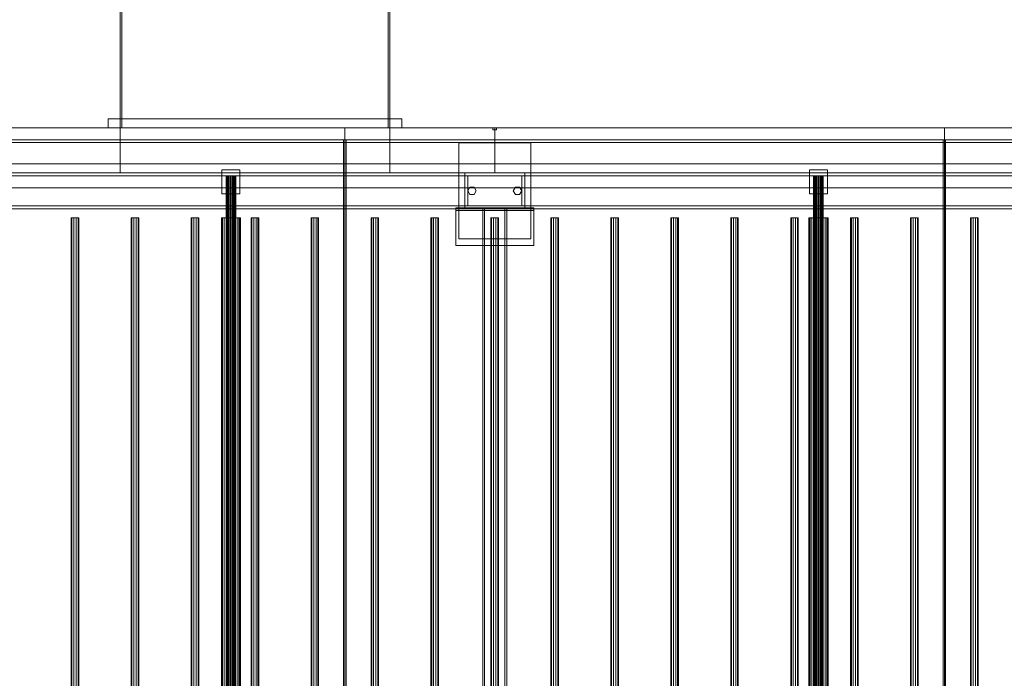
# Model space of a CAD drawing. Header units: millimetres. Extents: x -3490 to 61924, y -72580 to 6847.
# Tile 935 of 1056: x 57669 to 59311, y -17518 to -16419. Entities that reach past the tile are written whole.
import ezdxf

# ---------------------------------------------------------------- set-up
doc = ezdxf.new("R2010")
doc.units = ezdxf.units.MM
doc.layers.add('superior_secador', color=7, linetype='Continuous', lineweight=0)

msp = doc.modelspace()

# ---------------------------------------------------------------- linework, layer by layer
at = {"layer": 'superior_secador'}
for p, q in [((57836.134, -16600), (57836.134, -16210)), ((57839.134, -16210), (57839.134, -16600)), ((58283.134, -16600), (58283.134, -16210)), ((58286.134, -16210), (58286.134, -16600)), ((57816.134, -16600), (57816.134, -16585)), ((57816.134, -16585), (58306.134, -16585)), ((57816.134, -16585), (57836.134, -16585)), ((57836.134, -16585), (57836.134, -16600)), ((58286.134, -16600), (58286.134, -16585)), ((58286.134, -16585), (58306.134, -16585)), ((58306.134, -16585), (58306.134, -16600)), ((40461.134, -16600), (60461.134, -16600)), ((57211.134, -16600), (58211.134, -16600)), ((57461.134, -16600), (57836.134, -16600)), ((58306.134, -16600), (57816.134, -16600)), ((57836.134, -16600), (57816.134, -16600)), ((57836.134, -16600), (57836.134, -16675)), ((57836.134, -16600), (58286.134, -16600)), ((57839.134, -16600), (57836.134, -16600)), ((58211.134, -16600), (58211.134, -19400)), ((58211.134, -16600), (59211.134, -16600)), ((58286.134, -16600), (58283.134, -16600)), ((58286.134, -16600), (58286.134, -16675)), ((58286.134, -16600), (58461.134, -16600)), ((58306.134, -16600), (58286.134, -16600)), ((58458.134, -16603), (58458.134, -16600)), ((58458.134, -16600), (58464.134, -16600)), ((58464.134, -16603), (58458.134, -16603)), ((58461.134, -16600), (58461.134, -16675)), ((58461.134, -16600), (59461.134, -16600)), ((58464.134, -16600), (58464.134, -16603)), ((59211.134, -16600), (59211.134, -19400)), ((59211.134, -16600), (60211.134, -16600)), ((60461.134, -16620), (40461.134, -16620)), ((58209.134, -19380), (58209.134, -16620)), ((58209.134, -16620), (58213.134, -16620)), ((58213.134, -16620), (58213.134, -19380)), ((59209.134, -19380), (59209.134, -16620)), ((59209.134, -16620), (59213.134, -16620)), ((59213.134, -16620), (59213.134, -19380)), ((60461.134, -16624), (40461.134, -16624)), ((58401.134, -16785), (58401.134, -16625)), ((58401.134, -16625), (58521.134, -16625)), ((58521.134, -16625), (58521.134, -16785)), ((40811.134, -16660), (60111.134, -16660)), ((40461.134, -16675), (60461.134, -16675)), ((60461.134, -16680), (40461.134, -16680)), ((57836.134, -16675), (57461.134, -16675)), ((58286.134, -16675), (57836.134, -16675)), ((58006.134, -16710), (58006.134, -16670)), ((58006.134, -16670), (58036.134, -16670)), ((58013.406, -16680), (58013.134, -16680)), ((58013.134, -16680), (58013.134, -19320)), ((58014.206, -16680), (58013.406, -16680)), ((58013.406, -16680), (58013.406, -19320)), ((58015.477, -16680), (58014.206, -16680)), ((58014.206, -16680), (58014.206, -19320)), ((58017.134, -16680), (58015.477, -16680)), ((58015.477, -16680), (58015.477, -19320)), ((58019.063, -16680), (58017.134, -16680)), ((58017.134, -16680), (58017.134, -19320)), ((58021.134, -16680), (58019.063, -16680)), ((58019.063, -16680), (58019.063, -19320)), ((58023.204, -16680), (58021.134, -16680)), ((58021.134, -16680), (58021.134, -19320)), ((58025.134, -16680), (58023.204, -16680)), ((58023.204, -16680), (58023.204, -19320)), ((58026.791, -16680), (58025.134, -16680)), ((58025.134, -16680), (58025.134, -19320)), ((58028.062, -16680), (58026.791, -16680)), ((58026.791, -16680), (58026.791, -19320)), ((58028.861, -16680), (58028.062, -16680)), ((58028.062, -16680), (58028.062, -19320)), ((58028.861, -16680), (58029.134, -16680)), ((58028.861, -16680), (58028.861, -19320)), ((58029.134, -19320), (58029.134, -16680)), ((58036.134, -16670), (58036.134, -16710)), ((58461.134, -16675), (58286.134, -16675)), ((58411.134, -16680), (58411.134, -16675)), ((58411.134, -16675), (58511.134, -16675)), ((58511.134, -16680), (58411.134, -16680)), ((58411.134, -16730), (58411.134, -16680)), ((58411.134, -16680), (58416.134, -16680)), ((58416.134, -16680), (58416.134, -16730)), ((59461.134, -16675), (58461.134, -16675)), ((58506.134, -16730), (58506.134, -16680)), ((58506.134, -16680), (58511.134, -16680)), ((58511.134, -16675), (58511.134, -16680)), ((58511.134, -16680), (58511.134, -16730)), ((58986.134, -16710), (58986.134, -16670)), ((58986.134, -16670), (59016.134, -16670)), ((58993.406, -16680), (58993.134, -16680)), ((58993.134, -16680), (58993.134, -19320)), ((58994.206, -16680), (58993.406, -16680)), ((58993.406, -16680), (58993.406, -19320)), ((58995.477, -16680), (58994.206, -16680)), ((58994.206, -16680), (58994.206, -19320)), ((58997.134, -16680), (58995.477, -16680)), ((58995.477, -16680), (58995.477, -19320)), ((58999.063, -16680), (58997.134, -16680)), ((58997.134, -16680), (58997.134, -19320)), ((59001.134, -16680), (58999.063, -16680)), ((58999.063, -16680), (58999.063, -19320)), ((59003.204, -16680), (59001.134, -16680)), ((59001.134, -16680), (59001.134, -19320)), ((59005.134, -16680), (59003.204, -16680)), ((59003.204, -16680), (59003.204, -19320)), ((59006.791, -16680), (59005.134, -16680)), ((59005.134, -16680), (59005.134, -19320)), ((59008.062, -16680), (59006.791, -16680)), ((59006.791, -16680), (59006.791, -19320)), ((59008.861, -16680), (59008.062, -16680)), ((59008.062, -16680), (59008.062, -19320)), ((59008.861, -16680), (59009.134, -16680)), ((59008.861, -16680), (59008.861, -19320)), ((59009.134, -19320), (59009.134, -16680)), ((59016.134, -16670), (59016.134, -16710)), ((60111.134, -16700), (40811.134, -16700)), ((58416.134, -16705), (58419.634, -16698.938)), ((58419.634, -16698.938), (58426.634, -16698.938)), ((58426.634, -16698.938), (58430.134, -16705)), ((58492.134, -16705), (58495.634, -16698.938)), ((58495.634, -16698.938), (58502.634, -16698.938)), ((58502.634, -16698.938), (58506.134, -16705)), ((58036.134, -16710), (58006.134, -16710)), ((58419.634, -16711.062), (58416.134, -16705)), ((58426.634, -16711.062), (58419.634, -16711.062)), ((58430.134, -16705), (58426.634, -16711.062)), ((58495.634, -16711.062), (58492.134, -16705)), ((58502.634, -16711.062), (58495.634, -16711.062)), ((58506.134, -16705), (58502.634, -16711.062)), ((59016.134, -16710), (58986.134, -16710)), ((40461.134, -16730), (60461.134, -16730)), ((60461.134, -16735), (40461.134, -16735)), ((58396.134, -16738), (58396.134, -16733)), ((58396.134, -16733), (58526.134, -16733)), ((58396.134, -16796), (58396.134, -16733)), ((58411.134, -16735), (58411.134, -16730)), ((58411.134, -16730), (58511.134, -16730)), ((58416.134, -16730), (58411.134, -16730)), ((58511.134, -16735), (58411.134, -16735)), ((58441.134, -19265), (58441.134, -16735)), ((58441.134, -16735), (58481.134, -16735)), ((58441.134, -16735), (58444.134, -16735)), ((58444.134, -16735), (58444.134, -19265)), ((58478.134, -19265), (58478.134, -16735)), ((58478.134, -16735), (58481.134, -16735)), ((58481.134, -16735), (58481.134, -19265)), ((58511.134, -16730), (58506.134, -16730)), ((58511.134, -16730), (58511.134, -16735)), ((58526.134, -16733), (58526.134, -16738)), ((58526.134, -16733), (58526.134, -16796)), ((57755.997, -16750), (57754.784, -16750)), ((57754.784, -16750), (57754.784, -19250)), ((57759.172, -16750), (57755.997, -16750)), ((57755.997, -16750), (57755.997, -19250)), ((57763.096, -16750), (57759.172, -16750)), ((57759.172, -16750), (57759.172, -19250)), ((57766.271, -16750), (57763.096, -16750)), ((57763.096, -16750), (57763.096, -19250)), ((57766.271, -16750), (57767.484, -16750)), ((57766.271, -16750), (57766.271, -19250)), ((57767.484, -19250), (57767.484, -16750)), ((57855.997, -16750), (57854.784, -16750)), ((57854.784, -16750), (57854.784, -19250)), ((57859.172, -16750), (57855.997, -16750)), ((57855.997, -16750), (57855.997, -19250)), ((57863.096, -16750), (57859.172, -16750)), ((57859.172, -16750), (57859.172, -19250)), ((57866.271, -16750), (57863.096, -16750)), ((57863.096, -16750), (57863.096, -19250)), ((57866.271, -16750), (57867.484, -16750)), ((57866.271, -16750), (57866.271, -19250)), ((57867.484, -19250), (57867.484, -16750)), ((57955.997, -16750), (57954.784, -16750)), ((57954.784, -16750), (57954.784, -19250)), ((57959.172, -16750), (57955.997, -16750)), ((57955.997, -16750), (57955.997, -19250)), ((57963.096, -16750), (57959.172, -16750)), ((57959.172, -16750), (57959.172, -19250)), ((57966.271, -16750), (57963.096, -16750)), ((57963.096, -16750), (57963.096, -19250)), ((57966.271, -16750), (57967.484, -16750)), ((57966.271, -16750), (57966.271, -19250)), ((57967.484, -19250), (57967.484, -16750)), ((58005.679, -16750), (58005.134, -16750)), ((58005.134, -16750), (58005.134, -19250)), ((58007.277, -16750), (58005.679, -16750)), ((58005.679, -16750), (58005.679, -19250)), ((58009.82, -16750), (58007.277, -16750)), ((58007.277, -16750), (58007.277, -19250)), ((58013.134, -16750), (58009.82, -16750)), ((58009.82, -16750), (58009.82, -19250)), ((58016.993, -16750), (58013.134, -16750)), ((58013.134, -16750), (58013.134, -19250)), ((58021.134, -16750), (58016.993, -16750)), ((58016.993, -16750), (58016.993, -19250)), ((58025.275, -16750), (58021.134, -16750)), ((58021.134, -16750), (58021.134, -19250)), ((58029.134, -16750), (58025.275, -16750)), ((58025.275, -16750), (58025.275, -19250)), ((58032.448, -16750), (58029.134, -16750)), ((58029.134, -16750), (58029.134, -19250)), ((58034.99, -16750), (58032.448, -16750)), ((58032.448, -16750), (58032.448, -19250)), ((58036.589, -16750), (58034.99, -16750)), ((58034.99, -16750), (58034.99, -19250)), ((58036.589, -16750), (58037.134, -16750)), ((58036.589, -16750), (58036.589, -19250)), ((58037.134, -19250), (58037.134, -16750)), ((58055.997, -16750), (58054.784, -16750)), ((58054.784, -16750), (58054.784, -19250)), ((58059.172, -16750), (58055.997, -16750)), ((58055.997, -16750), (58055.997, -19250)), ((58063.096, -16750), (58059.172, -16750)), ((58059.172, -16750), (58059.172, -19250)), ((58066.271, -16750), (58063.096, -16750)), ((58063.096, -16750), (58063.096, -19250)), ((58066.271, -16750), (58067.484, -16750)), ((58066.271, -16750), (58066.271, -19250)), ((58067.484, -19250), (58067.484, -16750)), ((58155.997, -16750), (58154.784, -16750)), ((58154.784, -16750), (58154.784, -19250)), ((58159.172, -16750), (58155.997, -16750)), ((58155.997, -16750), (58155.997, -19250)), ((58163.096, -16750), (58159.172, -16750)), ((58159.172, -16750), (58159.172, -19250)), ((58166.271, -16750), (58163.096, -16750)), ((58163.096, -16750), (58163.096, -19250)), ((58166.271, -16750), (58167.484, -16750)), ((58166.271, -16750), (58166.271, -19250)), ((58167.484, -19250), (58167.484, -16750)), ((58255.997, -16750), (58254.784, -16750)), ((58254.784, -16750), (58254.784, -19250)), ((58259.172, -16750), (58255.997, -16750)), ((58255.997, -16750), (58255.997, -19250)), ((58263.096, -16750), (58259.172, -16750)), ((58259.172, -16750), (58259.172, -19250)), ((58266.271, -16750), (58263.096, -16750)), ((58263.096, -16750), (58263.096, -19250)), ((58266.271, -16750), (58267.484, -16750)), ((58266.271, -16750), (58266.271, -19250)), ((58267.484, -19250), (58267.484, -16750)), ((58355.997, -16750), (58354.784, -16750)), ((58354.784, -16750), (58354.784, -19250)), ((58359.172, -16750), (58355.997, -16750)), ((58355.997, -16750), (58355.997, -19250)), ((58363.096, -16750), (58359.172, -16750)), ((58359.172, -16750), (58359.172, -19250)), ((58366.271, -16750), (58363.096, -16750)), ((58363.096, -16750), (58363.096, -19250)), ((58366.271, -16750), (58367.484, -16750)), ((58366.271, -16750), (58366.271, -19250)), ((58367.484, -19250), (58367.484, -16750)), ((58526.134, -16738), (58396.134, -16738)), ((58455.997, -16750), (58454.784, -16750)), ((58454.784, -16750), (58454.784, -19250)), ((58459.172, -16750), (58455.997, -16750)), ((58455.997, -16750), (58455.997, -19250)), ((58463.096, -16750), (58459.172, -16750)), ((58459.172, -16750), (58459.172, -19250)), ((58466.271, -16750), (58463.096, -16750)), ((58463.096, -16750), (58463.096, -19250)), ((58466.271, -16750), (58467.484, -16750)), ((58466.271, -16750), (58466.271, -19250)), ((58467.484, -19250), (58467.484, -16750)), ((58555.997, -16750), (58554.784, -16750)), ((58554.784, -16750), (58554.784, -19250)), ((58559.172, -16750), (58555.997, -16750)), ((58555.997, -16750), (58555.997, -19250)), ((58563.096, -16750), (58559.172, -16750)), ((58559.172, -16750), (58559.172, -19250)), ((58566.271, -16750), (58563.096, -16750)), ((58563.096, -16750), (58563.096, -19250)), ((58566.271, -16750), (58567.484, -16750)), ((58566.271, -16750), (58566.271, -19250)), ((58567.484, -19250), (58567.484, -16750)), ((58655.997, -16750), (58654.784, -16750)), ((58654.784, -16750), (58654.784, -19250)), ((58659.172, -16750), (58655.997, -16750)), ((58655.997, -16750), (58655.997, -19250)), ((58663.096, -16750), (58659.172, -16750)), ((58659.172, -16750), (58659.172, -19250)), ((58666.271, -16750), (58663.096, -16750)), ((58663.096, -16750), (58663.096, -19250)), ((58666.271, -16750), (58667.484, -16750)), ((58666.271, -16750), (58666.271, -19250)), ((58667.484, -19250), (58667.484, -16750)), ((58755.997, -16750), (58754.784, -16750)), ((58754.784, -16750), (58754.784, -19250)), ((58759.172, -16750), (58755.997, -16750)), ((58755.997, -16750), (58755.997, -19250)), ((58763.096, -16750), (58759.172, -16750)), ((58759.172, -16750), (58759.172, -19250)), ((58766.271, -16750), (58763.096, -16750)), ((58763.096, -16750), (58763.096, -19250)), ((58766.271, -16750), (58767.484, -16750)), ((58766.271, -16750), (58766.271, -19250)), ((58767.484, -19250), (58767.484, -16750)), ((58855.997, -16750), (58854.784, -16750)), ((58854.784, -16750), (58854.784, -19250)), ((58859.172, -16750), (58855.997, -16750)), ((58855.997, -16750), (58855.997, -19250)), ((58863.096, -16750), (58859.172, -16750)), ((58859.172, -16750), (58859.172, -19250)), ((58866.271, -16750), (58863.096, -16750)), ((58863.096, -16750), (58863.096, -19250)), ((58866.271, -16750), (58867.484, -16750)), ((58866.271, -16750), (58866.271, -19250)), ((58867.484, -19250), (58867.484, -16750)), ((58955.997, -16750), (58954.784, -16750)), ((58954.784, -16750), (58954.784, -19250)), ((58959.172, -16750), (58955.997, -16750)), ((58955.997, -16750), (58955.997, -19250)), ((58963.096, -16750), (58959.172, -16750)), ((58959.172, -16750), (58959.172, -19250)), ((58966.271, -16750), (58963.096, -16750)), ((58963.096, -16750), (58963.096, -19250)), ((58966.271, -16750), (58967.484, -16750)), ((58966.271, -16750), (58966.271, -19250)), ((58967.484, -19250), (58967.484, -16750)), ((58985.679, -16750), (58985.134, -16750)), ((58985.134, -16750), (58985.134, -19250)), ((58987.277, -16750), (58985.679, -16750)), ((58985.679, -16750), (58985.679, -19250)), ((58989.82, -16750), (58987.277, -16750)), ((58987.277, -16750), (58987.277, -19250)), ((58993.134, -16750), (58989.82, -16750)), ((58989.82, -16750), (58989.82, -19250)), ((58996.993, -16750), (58993.134, -16750)), ((58993.134, -16750), (58993.134, -19250)), ((59001.134, -16750), (58996.993, -16750)), ((58996.993, -16750), (58996.993, -19250)), ((59005.275, -16750), (59001.134, -16750)), ((59001.134, -16750), (59001.134, -19250)), ((59009.134, -16750), (59005.275, -16750)), ((59005.275, -16750), (59005.275, -19250)), ((59012.448, -16750), (59009.134, -16750)), ((59009.134, -16750), (59009.134, -19250)), ((59014.99, -16750), (59012.448, -16750)), ((59012.448, -16750), (59012.448, -19250)), ((59016.589, -16750), (59014.99, -16750)), ((59014.99, -16750), (59014.99, -19250)), ((59016.589, -16750), (59017.134, -16750)), ((59016.589, -16750), (59016.589, -19250)), ((59017.134, -19250), (59017.134, -16750)), ((59055.997, -16750), (59054.784, -16750)), ((59054.784, -16750), (59054.784, -19250)), ((59059.172, -16750), (59055.997, -16750)), ((59055.997, -16750), (59055.997, -19250)), ((59063.096, -16750), (59059.172, -16750)), ((59059.172, -16750), (59059.172, -19250)), ((59066.271, -16750), (59063.096, -16750)), ((59063.096, -16750), (59063.096, -19250)), ((59066.271, -16750), (59067.484, -16750)), ((59066.271, -16750), (59066.271, -19250)), ((59067.484, -19250), (59067.484, -16750)), ((59155.997, -16750), (59154.784, -16750)), ((59154.784, -16750), (59154.784, -19250)), ((59159.172, -16750), (59155.997, -16750)), ((59155.997, -16750), (59155.997, -19250)), ((59163.096, -16750), (59159.172, -16750)), ((59159.172, -16750), (59159.172, -19250)), ((59166.271, -16750), (59163.096, -16750)), ((59163.096, -16750), (59163.096, -19250)), ((59166.271, -16750), (59167.484, -16750)), ((59166.271, -16750), (59166.271, -19250)), ((59167.484, -19250), (59167.484, -16750)), ((59255.997, -16750), (59254.784, -16750)), ((59254.784, -16750), (59254.784, -19250)), ((59259.172, -16750), (59255.997, -16750)), ((59255.997, -16750), (59255.997, -19250)), ((59263.096, -16750), (59259.172, -16750)), ((59259.172, -16750), (59259.172, -19250)), ((59266.271, -16750), (59263.096, -16750)), ((59263.096, -16750), (59263.096, -19250)), ((59266.271, -16750), (59267.484, -16750)), ((59266.271, -16750), (59266.271, -19250)), ((59267.484, -19250), (59267.484, -16750)), ((58526.134, -16796), (58396.134, -16796)), ((58521.134, -16785), (58401.134, -16785))]:
    msp.add_line(p, q, dxfattribs=at)

doc.saveas('drawing.dxf')
